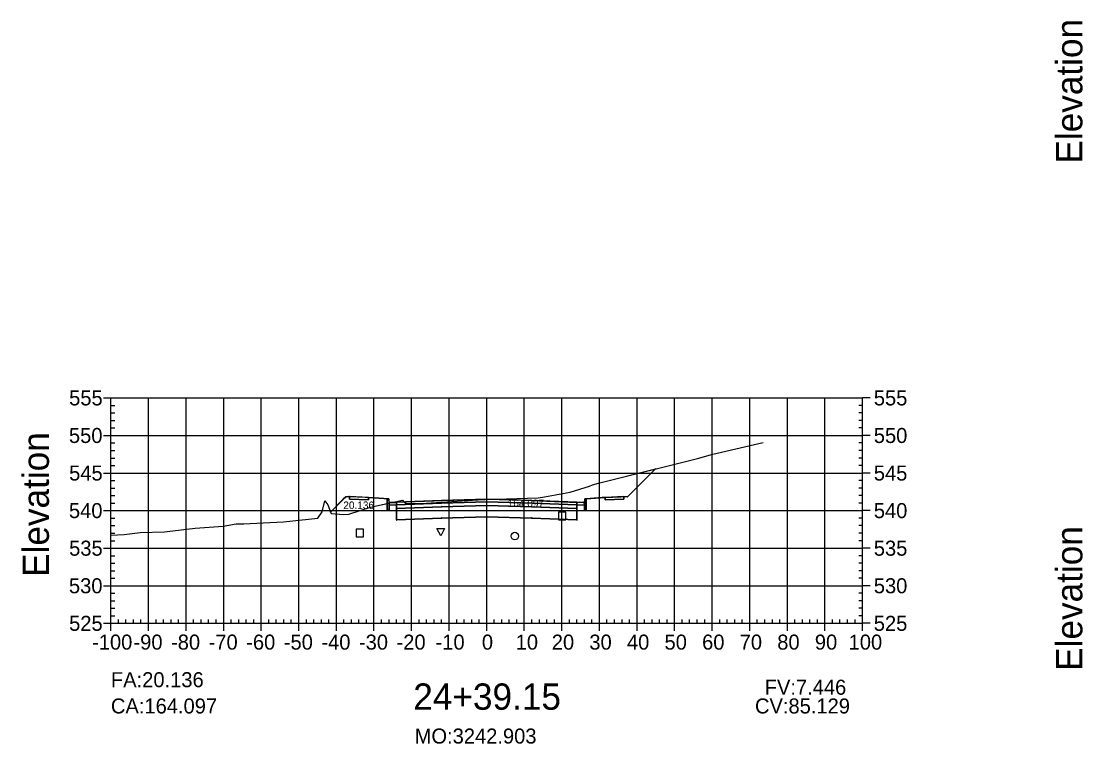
# Model space of a CAD drawing. Extents: x 704834 to 709892, y 372981 to 377533.
# Drawn here: x 705738 to 706020.5, y 374010.8 to 374203.1 of the extents above; entities that cross this region are included whole.
import ezdxf

# ---------------------------------------------------------------- set-up
doc = ezdxf.new("R2010")
doc.units = 0
for name, color, linetype in [('1', 7, 'Continuous'), ('10', 7, 'Continuous'), ('13', 7, 'Continuous'), ('14', 7, 'Continuous'), ('4', 7, 'Continuous'), ('57', 7, 'Continuous'), ('59', 7, 'Continuous'), ('60', 7, 'Continuous'), ('Default_Xsect', 7, 'Continuous'), ('Existing', 7, 'Continuous')]:
    doc.layers.add(name, color=color, linetype=linetype)

msp = doc.modelspace()

# ---------------------------------------------------------------- linework, layer by layer
for points in [[(705899.37, 374076.51), (705906.77, 374083.9)], [(705824.37, 374076.51), (705820.31, 374072.44)], [(705825.37, 374076.55), (705824.37, 374076.51)], [(705835.37, 374075.95), (705830.37, 374076.35)], [(705888.37, 374075.95), (705893.37, 374076.35)], [(705898.37, 374076.55), (705899.37, 374076.51)]]:
    msp.add_lwpolyline(points)
for points in [[(705830.37, 374076.35), (705825.37, 374076.55), (705825.37, 374075.88), (705830.37, 374075.68)], [(705835.87, 374074.95), (705835.79, 374075.95), (705835.37, 374075.95), (705835.37, 374072.95), (705835.87, 374072.95)], [(705837.87, 374075.03), (705835.87, 374074.95), (705835.87, 374074.28), (705837.87, 374074.36)], [(705861.87, 374075.2), (705873.87, 374074.84), (705885.87, 374074.36), (705885.87, 374075.03), (705873.87, 374075.51), (705861.87, 374075.87), (705849.87, 374075.51), (705837.87, 374075.03), (705837.87, 374074.36), (705849.87, 374074.84)], [(705861.87, 374074.2), (705873.87, 374073.84), (705885.87, 374073.36), (705885.87, 374074.36), (705873.87, 374074.84), (705861.87, 374075.2), (705849.87, 374074.84), (705837.87, 374074.36), (705837.87, 374073.36), (705849.87, 374073.84)], [(705861.82, 374075.15), (705861.92, 374075.15), (705861.92, 374075.25), (705861.82, 374075.25)], [(705885.87, 374074.36), (705887.87, 374074.28), (705887.87, 374074.95), (705885.87, 374075.03)], [(705887.87, 374072.95), (705888.37, 374072.95), (705888.37, 374075.95), (705887.96, 374075.95), (705887.87, 374074.95)], [(705893.37, 374075.68), (705898.37, 374075.88), (705898.37, 374076.55), (705893.37, 374076.35)], [(705837.82, 374073.31), (705837.92, 374073.31), (705837.92, 374073.41), (705837.82, 374073.41)], [(705861.87, 374071.2), (705873.87, 374070.84), (705885.87, 374070.36), (705885.87, 374073.36), (705873.87, 374073.84), (705861.87, 374074.2), (705849.87, 374073.84), (705837.87, 374073.36), (705837.87, 374070.36), (705849.87, 374070.84)], [(705849.82, 374073.79), (705849.92, 374073.79), (705849.92, 374073.89), (705849.82, 374073.89)], [(705861.82, 374074.15), (705861.92, 374074.15), (705861.92, 374074.25), (705861.82, 374074.25)], [(705873.82, 374073.79), (705873.92, 374073.79), (705873.92, 374073.89), (705873.82, 374073.89)], [(705885.82, 374073.31), (705885.92, 374073.31), (705885.92, 374073.41), (705885.82, 374073.41)], [(705837.82, 374070.31), (705837.92, 374070.31), (705837.92, 374070.41), (705837.82, 374070.41)], [(705849.82, 374070.79), (705849.92, 374070.79), (705849.92, 374070.89), (705849.82, 374070.89)], [(705861.82, 374071.15), (705861.92, 374071.15), (705861.92, 374071.25), (705861.82, 374071.25)], [(705873.82, 374070.79), (705873.92, 374070.79), (705873.92, 374070.89), (705873.82, 374070.89)], [(705885.82, 374070.31), (705885.92, 374070.31), (705885.92, 374070.41), (705885.82, 374070.41)]]:
    msp.add_lwpolyline(points, close=True)
at = {"layer": '1'}
for points in [[(705835.37, 374074.7), (705839.47, 374075.61), (705839.83, 374075.17), (705840.16, 374074.77), (705840.29, 374074.77), (705840.53, 374074.79), (705844.32, 374074.74), (705859.46, 374075.73), (705859.89, 374075.76), (705861.42, 374075.81), (705875.6, 374076.22), (705877.28, 374076.51), (705884.07, 374077.77), (705889.2, 374079.37), (705890.01, 374079.65), (705891.64, 374080.13), (705906.76, 374083.9), (705899.37, 374076.51), (705899.21, 374076.52), (705898.37, 374076.55), (705898.37, 374075.88), (705893.37, 374075.68), (705893.37, 374076.35), (705892.55, 374076.28), (705888.37, 374075.95), (705888.37, 374072.95), (705887.87, 374072.95), (705887.87, 374074.28), (705885.87, 374074.36), (705885.87, 374073.36), (705885.87, 374070.36), (705873.87, 374070.84), (705861.87, 374071.2), (705849.87, 374070.84), (705837.87, 374070.36), (705837.87, 374073.36), (705837.87, 374074.36), (705835.87, 374074.28), (705835.87, 374072.95), (705835.37, 374072.95)], [(705820.31, 374072.44), (705820.47, 374072.03), (705823.73, 374071.77), (705825.16, 374071.88), (705828.21, 374072.87), (705830.94, 374073.72), (705835.37, 374074.7), (705835.37, 374075.95), (705834.49, 374076.02), (705830.37, 374076.35), (705830.37, 374075.68), (705825.37, 374075.88), (705825.37, 374076.55), (705825.19, 374076.54), (705824.37, 374076.51), (705823.71, 374075.85)], [(705849.63, 374066.09), (705848.63, 374068.09), (705850.63, 374068.09)]]:
    msp.add_lwpolyline(points, close=True, dxfattribs=at)
at = {"layer": '10'}
msp.add_lwpolyline([(705827.1, 374065.84), (705829.1, 374065.84), (705829.1, 374067.84), (705827.1, 374067.84)], close=True, dxfattribs=at)
at = {"layer": '13'}
msp.add_circle((705869.35, 374066.04), 1, dxfattribs=at)
at = {"layer": '14'}
for points in [[(705906.77, 374083.9), (705906.77, 374083.95), (705906.77, 374083.9), (705906.72, 374083.9), (705906.77, 374083.9), (705906.77, 374083.85), (705906.77, 374083.9), (705906.82, 374083.9)], [(705837.87, 374075.03), (705837.87, 374075.08), (705837.87, 374075.03), (705837.82, 374075.03), (705837.87, 374075.03), (705837.87, 374074.98), (705837.87, 374075.03), (705837.92, 374075.03)], [(705849.87, 374075.51), (705849.87, 374075.56), (705849.87, 374075.51), (705849.82, 374075.51), (705849.87, 374075.51), (705849.87, 374075.46), (705849.87, 374075.51), (705849.92, 374075.51)], [(705861.87, 374075.87), (705861.87, 374075.92), (705861.87, 374075.87), (705861.82, 374075.87), (705861.87, 374075.87), (705861.87, 374075.82), (705861.87, 374075.87), (705861.92, 374075.87)], [(705873.87, 374075.51), (705873.87, 374075.56), (705873.87, 374075.51), (705873.82, 374075.51), (705873.87, 374075.51), (705873.87, 374075.46), (705873.87, 374075.51), (705873.92, 374075.51)], [(705885.87, 374075.03), (705885.87, 374075.08), (705885.87, 374075.03), (705885.82, 374075.03), (705885.87, 374075.03), (705885.87, 374074.98), (705885.87, 374075.03), (705885.92, 374075.03)], [(705820.31, 374072.44), (705820.31, 374072.49), (705820.31, 374072.44), (705820.26, 374072.44), (705820.31, 374072.44), (705820.31, 374072.39), (705820.31, 374072.44), (705820.36, 374072.44)]]:
    msp.add_lwpolyline(points, dxfattribs=at)
at = {"layer": '4'}
msp.add_lwpolyline([(705880.93, 374070.37), (705882.93, 374070.37), (705882.93, 374072.37), (705880.93, 374072.37)], close=True, dxfattribs=at)
at = {"layer": '57'}
for p, q in [((705759.87, 374102.82), (705761.87, 374102.82)), ((705761.87, 374102.82), (705961.87, 374102.82)), ((705761.87, 374042.82), (705761.87, 374102.82)), ((705761.87, 374042.82), (705761.87, 374102.82)), ((705761.87, 374100.82), (705762.87, 374100.82)), ((705771.87, 374042.82), (705771.87, 374102.82)), ((705781.87, 374042.82), (705781.87, 374102.82)), ((705791.87, 374042.82), (705791.87, 374102.82)), ((705801.87, 374042.82), (705801.87, 374102.82)), ((705811.87, 374042.82), (705811.87, 374102.82)), ((705821.87, 374042.82), (705821.87, 374102.82)), ((705831.87, 374042.82), (705831.87, 374102.82)), ((705841.87, 374042.82), (705841.87, 374102.82)), ((705851.87, 374042.82), (705851.87, 374102.82)), ((705861.87, 374042.82), (705861.87, 374102.82)), ((705871.87, 374042.82), (705871.87, 374102.82)), ((705881.87, 374042.82), (705881.87, 374102.82)), ((705891.87, 374042.82), (705891.87, 374102.82)), ((705901.87, 374042.82), (705901.87, 374102.82)), ((705911.87, 374042.82), (705911.87, 374102.82)), ((705921.87, 374042.82), (705921.87, 374102.82)), ((705931.87, 374042.82), (705931.87, 374102.82)), ((705941.87, 374042.82), (705941.87, 374102.82)), ((705951.87, 374042.82), (705951.87, 374102.82)), ((705961.87, 374100.82), (705960.87, 374100.82)), ((705961.87, 374042.82), (705961.87, 374102.82)), ((705961.87, 374042.82), (705961.87, 374102.82)), ((705963.87, 374102.82), (705961.87, 374102.82)), ((705761.87, 374098.82), (705762.87, 374098.82)), ((705961.87, 374098.82), (705960.87, 374098.82)), ((705761.87, 374096.82), (705762.87, 374096.82)), ((705761.87, 374094.82), (705762.87, 374094.82)), ((705961.87, 374096.82), (705960.87, 374096.82)), ((705961.87, 374094.82), (705960.87, 374094.82)), ((705759.87, 374092.82), (705761.87, 374092.82)), ((705761.87, 374092.82), (705961.87, 374092.82)), ((705963.87, 374092.82), (705961.87, 374092.82)), ((705761.87, 374090.82), (705762.87, 374090.82)), ((705961.87, 374090.82), (705960.87, 374090.82)), ((705761.87, 374088.82), (705762.87, 374088.82)), ((705761.87, 374086.82), (705762.87, 374086.82)), ((705961.87, 374088.82), (705960.87, 374088.82)), ((705961.87, 374086.82), (705960.87, 374086.82)), ((705761.87, 374084.82), (705762.87, 374084.82)), ((705961.87, 374084.82), (705960.87, 374084.82)), ((705759.87, 374082.82), (705761.87, 374082.82)), ((705761.87, 374082.82), (705961.87, 374082.82)), ((705761.87, 374080.82), (705762.87, 374080.82)), ((705961.87, 374080.82), (705960.87, 374080.82)), ((705963.87, 374082.82), (705961.87, 374082.82)), ((705761.87, 374078.82), (705762.87, 374078.82)), ((705961.87, 374078.82), (705960.87, 374078.82)), ((705761.87, 374076.82), (705762.87, 374076.82)), ((705761.87, 374074.82), (705762.87, 374074.82)), ((705961.87, 374076.82), (705960.87, 374076.82)), ((705961.87, 374074.82), (705960.87, 374074.82)), ((705759.87, 374072.82), (705761.87, 374072.82)), ((705761.87, 374072.82), (705961.87, 374072.82)), ((705963.87, 374072.82), (705961.87, 374072.82)), ((705761.87, 374070.82), (705762.87, 374070.82)), ((705961.87, 374070.82), (705960.87, 374070.82)), ((705761.87, 374068.82), (705762.87, 374068.82)), ((705761.87, 374066.82), (705762.87, 374066.82)), ((705961.87, 374068.82), (705960.87, 374068.82)), ((705961.87, 374066.82), (705960.87, 374066.82)), ((705761.87, 374064.82), (705762.87, 374064.82)), ((705961.87, 374064.82), (705960.87, 374064.82)), ((705759.87, 374062.82), (705761.87, 374062.82)), ((705761.87, 374062.82), (705961.87, 374062.82)), ((705761.87, 374060.82), (705762.87, 374060.82)), ((705961.87, 374060.82), (705960.87, 374060.82)), ((705963.87, 374062.82), (705961.87, 374062.82)), ((705761.87, 374058.82), (705762.87, 374058.82)), ((705961.87, 374058.82), (705960.87, 374058.82)), ((705761.87, 374056.82), (705762.87, 374056.82)), ((705961.87, 374056.82), (705960.87, 374056.82)), ((705759.87, 374052.82), (705761.87, 374052.82)), ((705761.87, 374054.82), (705762.87, 374054.82)), ((705761.87, 374052.82), (705961.87, 374052.82)), ((705961.87, 374054.82), (705960.87, 374054.82)), ((705963.87, 374052.82), (705961.87, 374052.82)), ((705761.87, 374050.82), (705762.87, 374050.82)), ((705961.87, 374050.82), (705960.87, 374050.82)), ((705761.87, 374048.82), (705762.87, 374048.82)), ((705761.87, 374046.82), (705762.87, 374046.82)), ((705961.87, 374048.82), (705960.87, 374048.82)), ((705961.87, 374046.82), (705960.87, 374046.82)), ((705761.87, 374044.82), (705762.87, 374044.82)), ((705763.87, 374042.82), (705763.87, 374043.82)), ((705765.87, 374042.82), (705765.87, 374043.82)), ((705767.87, 374042.82), (705767.87, 374043.82)), ((705769.87, 374042.82), (705769.87, 374043.82)), ((705773.87, 374042.82), (705773.87, 374043.82)), ((705775.87, 374042.82), (705775.87, 374043.82)), ((705777.87, 374042.82), (705777.87, 374043.82)), ((705779.87, 374042.82), (705779.87, 374043.82)), ((705783.87, 374042.82), (705783.87, 374043.82)), ((705785.87, 374042.82), (705785.87, 374043.82)), ((705787.87, 374042.82), (705787.87, 374043.82)), ((705789.87, 374042.82), (705789.87, 374043.82)), ((705793.87, 374042.82), (705793.87, 374043.82)), ((705795.87, 374042.82), (705795.87, 374043.82)), ((705797.87, 374042.82), (705797.87, 374043.82)), ((705799.87, 374042.82), (705799.87, 374043.82)), ((705803.87, 374042.82), (705803.87, 374043.82)), ((705805.87, 374042.82), (705805.87, 374043.82)), ((705807.87, 374042.82), (705807.87, 374043.82)), ((705809.87, 374042.82), (705809.87, 374043.82)), ((705813.87, 374042.82), (705813.87, 374043.82)), ((705815.87, 374042.82), (705815.87, 374043.82)), ((705817.87, 374042.82), (705817.87, 374043.82)), ((705819.87, 374042.82), (705819.87, 374043.82)), ((705823.87, 374042.82), (705823.87, 374043.82)), ((705825.87, 374042.82), (705825.87, 374043.82)), ((705827.87, 374042.82), (705827.87, 374043.82)), ((705829.87, 374042.82), (705829.87, 374043.82)), ((705833.87, 374042.82), (705833.87, 374043.82)), ((705835.87, 374042.82), (705835.87, 374043.82)), ((705837.87, 374042.82), (705837.87, 374043.82)), ((705839.87, 374042.82), (705839.87, 374043.82)), ((705843.87, 374042.82), (705843.87, 374043.82)), ((705845.87, 374042.82), (705845.87, 374043.82)), ((705847.87, 374042.82), (705847.87, 374043.82)), ((705849.87, 374042.82), (705849.87, 374043.82)), ((705853.87, 374042.82), (705853.87, 374043.82)), ((705855.87, 374042.82), (705855.87, 374043.82)), ((705857.87, 374042.82), (705857.87, 374043.82)), ((705859.87, 374042.82), (705859.87, 374043.82)), ((705863.87, 374042.82), (705863.87, 374043.82)), ((705865.87, 374042.82), (705865.87, 374043.82)), ((705867.87, 374042.82), (705867.87, 374043.82)), ((705869.87, 374042.82), (705869.87, 374043.82)), ((705873.87, 374042.82), (705873.87, 374043.82)), ((705875.87, 374042.82), (705875.87, 374043.82)), ((705877.87, 374042.82), (705877.87, 374043.82)), ((705879.87, 374042.82), (705879.87, 374043.82)), ((705883.87, 374042.82), (705883.87, 374043.82)), ((705885.87, 374042.82), (705885.87, 374043.82)), ((705887.87, 374042.82), (705887.87, 374043.82)), ((705889.87, 374042.82), (705889.87, 374043.82)), ((705893.87, 374042.82), (705893.87, 374043.82)), ((705895.87, 374042.82), (705895.87, 374043.82)), ((705897.87, 374042.82), (705897.87, 374043.82)), ((705899.87, 374042.82), (705899.87, 374043.82)), ((705903.87, 374042.82), (705903.87, 374043.82)), ((705905.87, 374042.82), (705905.87, 374043.82)), ((705907.87, 374042.82), (705907.87, 374043.82)), ((705909.87, 374042.82), (705909.87, 374043.82)), ((705913.87, 374042.82), (705913.87, 374043.82)), ((705915.87, 374042.82), (705915.87, 374043.82)), ((705917.87, 374042.82), (705917.87, 374043.82)), ((705919.87, 374042.82), (705919.87, 374043.82)), ((705923.87, 374042.82), (705923.87, 374043.82)), ((705925.87, 374042.82), (705925.87, 374043.82)), ((705927.87, 374042.82), (705927.87, 374043.82)), ((705929.87, 374042.82), (705929.87, 374043.82)), ((705933.87, 374042.82), (705933.87, 374043.82)), ((705935.87, 374042.82), (705935.87, 374043.82)), ((705937.87, 374042.82), (705937.87, 374043.82)), ((705939.87, 374042.82), (705939.87, 374043.82)), ((705943.87, 374042.82), (705943.87, 374043.82)), ((705945.87, 374042.82), (705945.87, 374043.82)), ((705947.87, 374042.82), (705947.87, 374043.82)), ((705949.87, 374042.82), (705949.87, 374043.82)), ((705953.87, 374042.82), (705953.87, 374043.82)), ((705955.87, 374042.82), (705955.87, 374043.82)), ((705957.87, 374042.82), (705957.87, 374043.82)), ((705959.87, 374042.82), (705959.87, 374043.82)), ((705961.87, 374044.82), (705960.87, 374044.82)), ((705759.87, 374042.82), (705761.87, 374042.82)), ((705761.87, 374042.82), (705961.87, 374042.82)), ((705761.87, 374042.82), (705961.87, 374042.82)), ((705761.87, 374040.82), (705761.87, 374042.82)), ((705771.87, 374040.82), (705771.87, 374042.82)), ((705781.87, 374040.82), (705781.87, 374042.82)), ((705791.87, 374040.82), (705791.87, 374042.82)), ((705801.87, 374040.82), (705801.87, 374042.82)), ((705811.87, 374040.82), (705811.87, 374042.82)), ((705821.87, 374040.82), (705821.87, 374042.82)), ((705831.87, 374040.82), (705831.87, 374042.82)), ((705841.87, 374040.82), (705841.87, 374042.82)), ((705851.87, 374040.82), (705851.87, 374042.82)), ((705861.87, 374040.82), (705861.87, 374042.82)), ((705871.87, 374040.82), (705871.87, 374042.82)), ((705881.87, 374040.82), (705881.87, 374042.82)), ((705891.87, 374040.82), (705891.87, 374042.82)), ((705901.87, 374040.82), (705901.87, 374042.82)), ((705911.87, 374040.82), (705911.87, 374042.82)), ((705921.87, 374040.82), (705921.87, 374042.82)), ((705931.87, 374040.82), (705931.87, 374042.82)), ((705941.87, 374040.82), (705941.87, 374042.82)), ((705951.87, 374040.82), (705951.87, 374042.82)), ((705961.87, 374040.82), (705961.87, 374042.82)), ((705963.87, 374042.82), (705961.87, 374042.82))]:
    msp.add_line(p, q, dxfattribs=at)
at = {"layer": 'Default_Xsect'}
msp.add_lwpolyline([(705820.31, 374072.44), (705823.71, 374075.85), (705824.37, 374076.51), (705825.19, 374076.54), (705825.37, 374076.55), (705829.48, 374076.38), (705830.37, 374076.35), (705834.49, 374076.02), (705835.37, 374075.95), (705835.72, 374075.95), (705835.79, 374075.95), (705835.86, 374075.12), (705835.87, 374074.95), (705837.52, 374075.01), (705837.87, 374075.03), (705847.77, 374075.42), (705849.87, 374075.51), (705859.8, 374075.81), (705861.87, 374075.87), (705871.83, 374075.57), (705873.87, 374075.51), (705883.86, 374075.11), (705885.87, 374075.03), (705887.54, 374074.96), (705887.87, 374074.95), (705887.94, 374075.79), (705887.96, 374075.95), (705888.3, 374075.95), (705888.37, 374075.95), (705892.55, 374076.28), (705893.37, 374076.35), (705897.55, 374076.52), (705898.37, 374076.55), (705899.21, 374076.52), (705899.37, 374076.51), (705900.51, 374077.65), (705906.77, 374083.9)], dxfattribs=at)
at = {"layer": 'Existing'}
msp.add_lwpolyline([(705761.87, 374066.31), (705765.37, 374066.48), (705769.66, 374067.01), (705776.14, 374067.21), (705776.86, 374067.23), (705784.25, 374068.13), (705791.74, 374068.72), (705795.17, 374069.27), (705797.25, 374069.27), (705802.39, 374069.56), (705807.81, 374069.83), (705816.97, 374070.85), (705818.09, 374072.52), (705818.79, 374075.44), (705819.58, 374074.37), (705820.47, 374072.03), (705823.73, 374071.77), (705825.16, 374071.88), (705828.21, 374072.87), (705830.94, 374073.72), (705839.47, 374075.61), (705839.83, 374075.17), (705840.16, 374074.77), (705840.29, 374074.77), (705840.53, 374074.79), (705844.32, 374074.74), (705859.46, 374075.73), (705859.89, 374075.76), (705861.42, 374075.81), (705875.6, 374076.22), (705877.28, 374076.51), (705884.07, 374077.77), (705889.2, 374079.37), (705890.01, 374079.65), (705891.64, 374080.13), (705917.96, 374086.69), (705922.03, 374087.87), (705935.41, 374090.96)], dxfattribs=at)

# ---------------------------------------------------------------- texts
for s, p in [('CA:164.097', (705761.87, 374018.82)), ('CV:85.129', (705933.25, 374018.82))]:
    msp.add_text(s, height=4).set_placement(p)
at = {"layer": '1'}
msp.add_text('24+39.15', height=7, dxfattribs=at).set_placement((705842.32, 374019.82))
at = {"layer": '14'}
for p in [(705825.34, 374076.5), (705825.34, 374075.83), (705830.34, 374075.63), (705893.34, 374075.63), (705898.34, 374076.5), (705898.34, 374075.83)]:
    msp.add_text('+', height=0.1, dxfattribs=at).set_placement(p)
at = {"layer": '57'}
for s, p in [('555', (705750.75, 374100.82)), ('555', (705964.87, 374100.82)), ('550', (705750.7, 374090.82)), ('550', (705964.87, 374090.82)), ('545', (705750.75, 374080.82)), ('545', (705964.87, 374080.82)), ('540', (705750.7, 374070.82)), ('540', (705964.87, 374070.82)), ('535', (705750.75, 374060.82)), ('535', (705964.87, 374060.82)), ('530', (705750.7, 374050.82)), ('530', (705964.87, 374050.82)), ('525', (705750.75, 374040.82)), ('525', (705964.87, 374040.82)), ('-100', (705756.86, 374035.82)), ('-90', (705767.87, 374035.82)), ('-80', (705777.87, 374035.82)), ('-70', (705787.87, 374035.82)), ('-60', (705797.87, 374035.82)), ('-50', (705807.87, 374035.82)), ('-40', (705817.87, 374035.82)), ('-30', (705827.87, 374035.82)), ('-20', (705837.87, 374035.82)), ('-10', (705848.26, 374035.82)), ('0', (705860.58, 374035.82)), ('10', (705869.57, 374035.82)), ('20', (705879.18, 374035.82)), ('30', (705889.18, 374035.82)), ('40', (705899.18, 374035.82)), ('50', (705909.18, 374035.82)), ('60', (705919.18, 374035.82)), ('70', (705929.18, 374035.82)), ('80', (705939.18, 374035.82)), ('90', (705949.18, 374035.82)), ('100', (705958.17, 374035.82))]:
    msp.add_text(s, height=4, dxfattribs=at).set_placement(p)
at = {"layer": '59'}
for s, height, p in [('20.136', 2, (705823.71, 374073.25)), ('164.097', 2, (705867.45, 374073.76)), ('FA:20.136', 4, (705761.87, 374025.82)), ('FV:7.446', 4, (705935.83, 374023.82)), ('MO:3242.903', 4, (705842.7, 374010.82))]:
    msp.add_text(s, height=height, dxfattribs=at).set_placement(p)
at = {"layer": '60'}
for p in [(706020.37, 374165.18), (705745.37, 374055.18), (706020.37, 374030.18)]:
    msp.add_text('Elevation', height=7, rotation=90, dxfattribs=at).set_placement(p)

doc.saveas('drawing.dxf')
